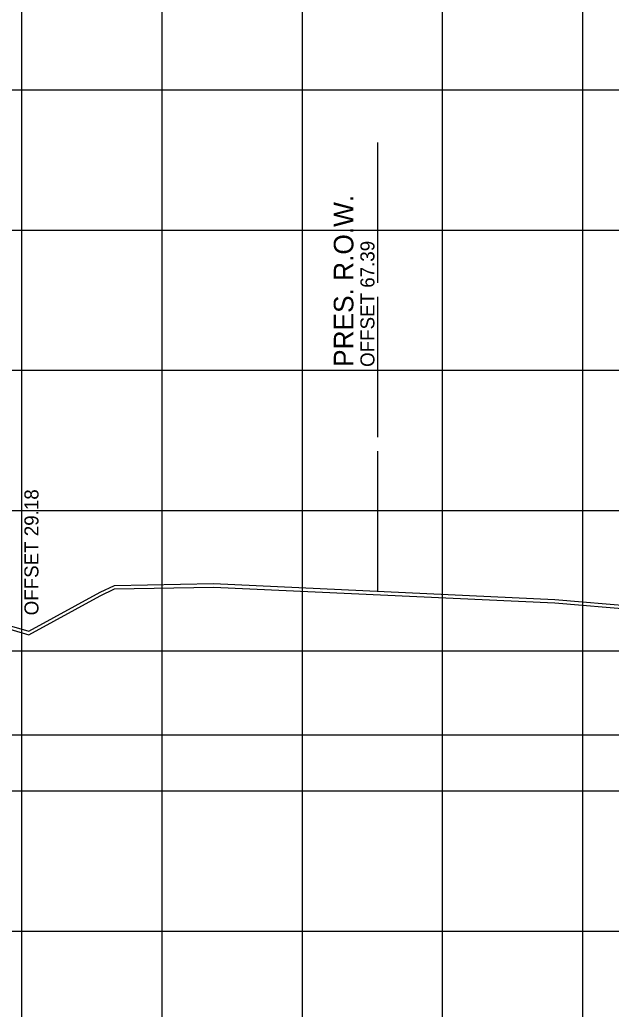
# Model space of a CAD drawing. Extents: x 1131015 to 1136271, y 133453 to 174329.
# Drawn here: x 1132370.3 to 1132412.5, y 161648.1 to 161718.7 of the extents above; entities that cross this region are included whole.
import ezdxf

# ---------------------------------------------------------------- set-up
doc = ezdxf.new("R2010")
doc.units = 0
for name, color, linetype in [('DESIGN - SHEET - Light Grid', 7, 'Continuous'), ('DESIGN - SHEET - Linework', 7, 'Continuous'), ('DESIGN - TYPICAL - Slope Tie Text', 7, 'Continuous'), ('SURVEY - GROUND - Bottom of Topsoil Layer', 7, 'Continuous'), ('SURVEY - GROUND - Top of Ground', 7, 'Continuous'), ('SURVEY - PROPERTY - ROW Lines', 7, 'Continuous'), ('SURVEY - PROPERTY - ROW Lines Text', 7, 'Continuous')]:
    doc.layers.add(name, color=color, linetype=linetype)

msp = doc.modelspace()

# ---------------------------------------------------------------- linework, layer by layer
at = {"layer": 'DESIGN - SHEET - Light Grid'}
msp.add_line((1132340.456, 161667.655), (1132640.456, 161667.655), dxfattribs=at)
at = {"layer": 'DESIGN - SHEET - Linework'}
for p, q in [((1132370.456, 161613.655), (1132370.456, 161823.655)), ((1132380.456, 161613.655), (1132380.456, 161823.655)), ((1132390.456, 161613.655), (1132390.456, 161823.655)), ((1132400.456, 161613.655), (1132400.456, 161823.655)), ((1132410.456, 161613.655), (1132410.456, 161823.655)), ((1132190.456, 161713.655), (1132490.456, 161713.655)), ((1132190.456, 161703.655), (1132490.456, 161703.655)), ((1132190.456, 161693.655), (1132490.456, 161693.655)), ((1132190.456, 161683.655), (1132490.456, 161683.655)), ((1132190.456, 161673.655), (1132490.456, 161673.655)), ((1132190.456, 161663.655), (1132490.456, 161663.655)), ((1132190.456, 161653.655), (1132490.456, 161653.655))]:
    msp.add_line(p, q, dxfattribs=at)
at = {"layer": 'SURVEY - GROUND - Bottom of Topsoil Layer'}
for p, q in [((1132376.043, 161677.581), (1132377.056, 161678.07)), ((1132377.056, 161678.07), (1132384.127, 161678.192)), ((1132384.127, 161678.192), (1132408.458, 161677.062)), ((1132361.247, 161677.644), (1132370.954, 161674.792)), ((1132370.954, 161674.792), (1132376.043, 161677.581)), ((1132408.458, 161677.062), (1132429.569, 161675.312))]:
    msp.add_line(p, q, dxfattribs=at)
at = {"layer": 'SURVEY - GROUND - Top of Ground'}
for p, q in [((1132376.043, 161677.831), (1132377.056, 161678.32)), ((1132377.056, 161678.32), (1132384.127, 161678.442)), ((1132384.127, 161678.442), (1132408.458, 161677.312)), ((1132361.247, 161677.894), (1132370.954, 161675.042)), ((1132370.954, 161675.042), (1132376.043, 161677.831)), ((1132408.458, 161677.312), (1132429.569, 161675.562))]:
    msp.add_line(p, q, dxfattribs=at)
at = {"layer": 'SURVEY - PROPERTY - ROW Lines'}
for p, q in [((1132395.848, 161699.898), (1132395.848, 161709.898)), ((1132395.848, 161688.898), (1132395.848, 161698.898)), ((1132395.848, 161677.898), (1132395.848, 161687.898))]:
    msp.add_line(p, q, dxfattribs=at)

# ---------------------------------------------------------------- texts
at = {"layer": 'DESIGN - TYPICAL - Slope Tie Text'}
msp.add_text('OFFSET 29.18', height=1, rotation=90, dxfattribs=at).set_placement((1132371.634, 161676.179))
at = {"layer": 'SURVEY - PROPERTY - ROW Lines Text'}
for s, height, p in [('PRES. R.O.W.', 1.4, (1132394.098, 161693.898)), ('OFFSET 67.39', 1, (1132395.598, 161693.898))]:
    msp.add_text(s, height=height, rotation=90, dxfattribs=at).set_placement(p)

doc.saveas('drawing.dxf')
